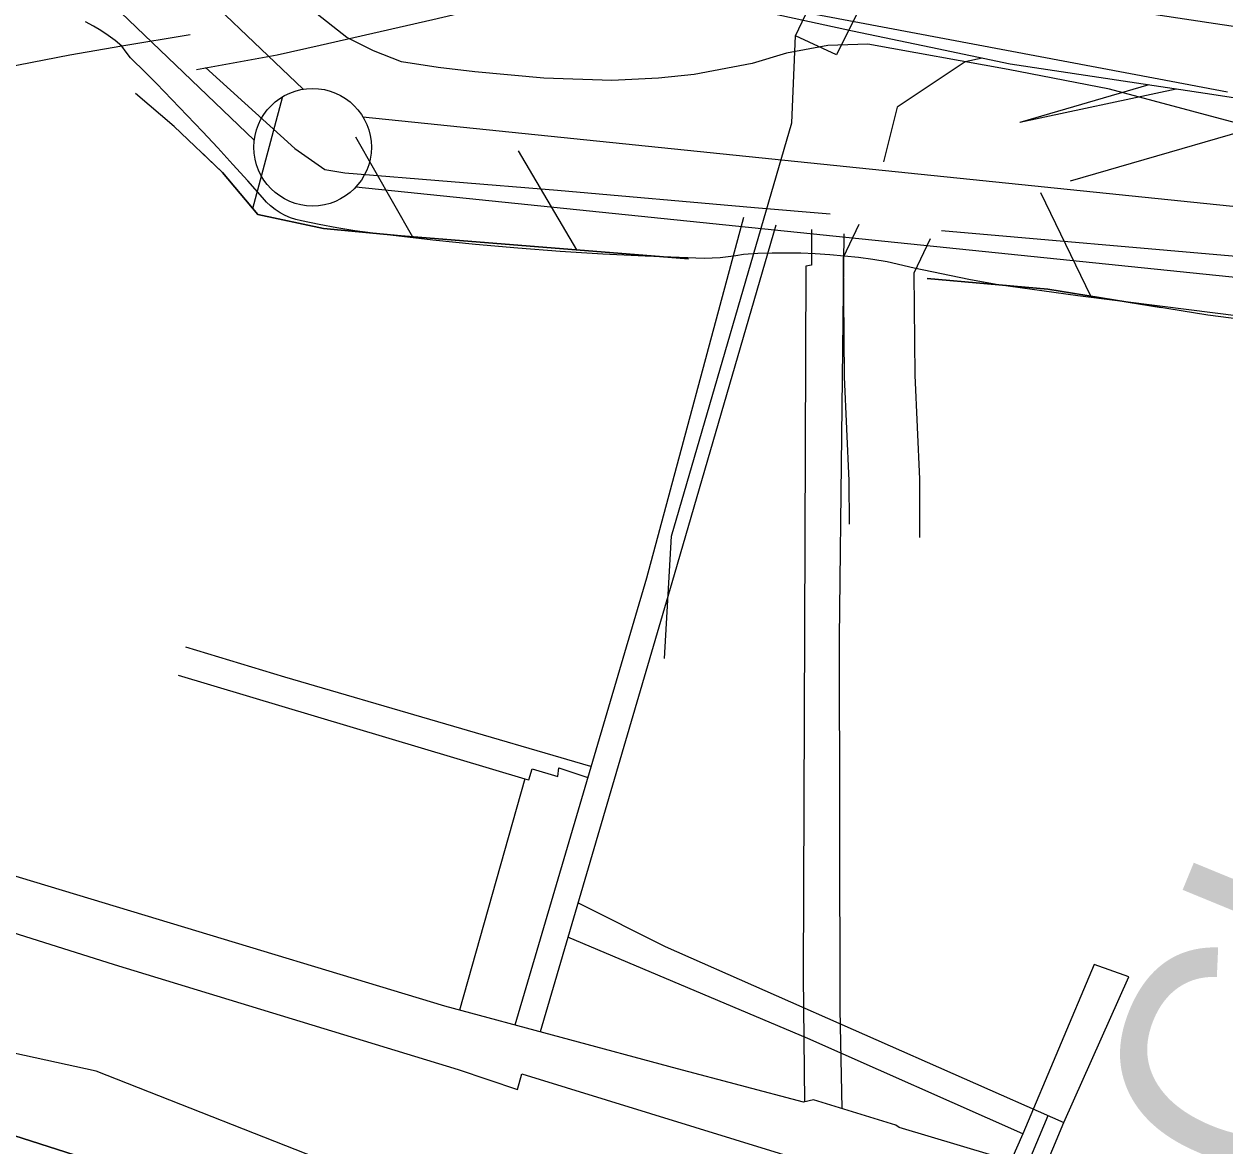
# Model space of a CAD drawing. Extents: x 3704301 to 3742427, y 506229 to 532009.
# Drawn here: x 3710717 to 3711228, y 522495 to 522971 of the extents above; entities that cross this region are included whole.
import ezdxf

# ---------------------------------------------------------------- set-up
doc = ezdxf.new("R2010")
doc.units = 0
for name, color, linetype in [('V-CHAN-DOCK', 7, 'Continuous'), ('V-CHAN-NAID', 7, 'Continuous'), ('V-FLOD-BASE', 7, 'Continuous'), ('V-LEVE-TOET', 7, 'Continuous'), ('V-RIVR-EDGE', 7, 'Continuous'), ('V-ROAD-CNTR', 7, 'Continuous'), ('V-RRAP-FSHR', 7, 'Continuous'), ('V-SITE-OTLN', 7, 'Continuous'), ('V-SURV-LINE', 7, 'Continuous'), ('V-TOPO-DPTH', 7, 'Continuous'), ('V-TOPO-WATR', 7, 'Continuous'), ('V-UTIL-LINE', 7, 'Continuous')]:
    doc.layers.add(name, color=color, linetype=linetype)

msp = doc.modelspace()

# ---------------------------------------------------------------- linework, layer by layer
at = {"layer": 'V-CHAN-DOCK'}
msp.add_lwpolyline([(3711129.34, 522154.28), (3711123.64, 522141.06), (3711232.43, 522094.14), (3711250.67, 522136.44), (3711141.87, 522183.35), (3711134.96, 522167.32), (3711122.42, 522172.69), (3711030.51, 522214.12), (3711042.29, 522238.75), (3711111.49, 522389.42), (3711159.49, 522504.06), (3711187.05, 522566.01), (3711172.4, 522571.22), (3711141.99, 522499.29), (3711082.68, 522364.74), (3711016.33, 522207.93), (3711129.34, 522154.28)], dxfattribs=at)
at = {"layer": 'V-FLOD-BASE'}
for points in [[(3710794.48, 522952.79), (3710832.42, 522918.33), (3710845.22, 522909.37), (3710853.74, 522907.97), (3710944.16, 522900.61), (3711027.94, 522893.24), (3711060.13, 522890.48)], [(3711107.47, 522883.49), (3711234.33, 522872.44), (3711378.71, 522858.11), (3711527.83, 522841.9), (3711643.81, 522828.93), (3711775.41, 522817.89)]]:
    msp.add_lwpolyline(points, dxfattribs=at)
at = {"layer": 'V-LEVE-TOET'}
for points in [[(3711232.39, 522929.2), (3711178.82, 522943.52), (3711135.73, 522951.93), (3711076.08, 522962.67), (3711059.04, 522962.16), (3711041.54, 522958.81), (3711026.87, 522954.51), (3711002.27, 522949.72), (3710987.13, 522948.26), (3710967.26, 522947.27), (3710938.39, 522948.15), (3710909.04, 522950.92), (3710893.42, 522952.77), (3710877.8, 522955.1), (3710865.95, 522959.8), (3710854.58, 522965.46), (3710839.95, 522976.95)], [(3710758.94, 522961.76), (3710756.08, 522964.18), (3710753.09, 522966.43), (3710749.99, 522968.51), (3710746.79, 522970.4), (3710743.49, 522972.12)], [(3711235.02, 522846.87), (3711200.21, 522851.19), (3711165.43, 522855.71), (3711130.68, 522860.44), (3711119.02, 522862.63), (3711107.41, 522864.98), (3711095.83, 522867.47), (3711084.31, 522870.11), (3711078.24, 522871.08), (3711072.15, 522871.9), (3711066.03, 522872.58), (3711059.91, 522873.11), (3711053.77, 522873.5), (3711047.64, 522873.75), (3711041.52, 522873.85), (3711035.41, 522873.8), (3711029.31, 522873.61), (3711023.25, 522873.28), (3711019.98, 522872.66), (3711016.66, 522872.18), (3711013.29, 522871.83), (3711009.88, 522871.62), (3711006.46, 522871.54), (3711003.02, 522871.6), (3710999.59, 522871.8), (3710981.49, 522872.48), (3710963.4, 522873.39), (3710945.32, 522874.54), (3710927.26, 522875.92), (3710909.22, 522877.53), (3710891.2, 522879.37), (3710873.21, 522881.44), (3710865.58, 522882.3), (3710857.96, 522883.33), (3710850.38, 522884.55), (3710842.83, 522885.94), (3710835.33, 522887.5), (3710832.93, 522888.06), (3710830.59, 522888.83), (3710828.33, 522889.8), (3710826.16, 522890.97), (3710824.1, 522892.33), (3710822.17, 522893.86), (3710820.38, 522895.55), (3710818.75, 522897.4), (3710812.44, 522904.5), (3710806.08, 522911.55), (3710799.67, 522918.55), (3710793.21, 522925.49), (3710786.72, 522932.38), (3710780.19, 522939.2), (3710773.62, 522945.96), (3710767.03, 522952.65), (3710764.74, 522954.69), (3710762.61, 522956.9), (3710760.68, 522959.27), (3710758.94, 522961.76)]]:
    msp.add_lwpolyline(points, dxfattribs=at)
at = {"layer": 'V-RIVR-EDGE'}
msp.add_lwpolyline([(3711378.37, 522305.89), (3711210.99, 522350.73), (3711080.79, 522376.27), (3711039.43, 522402.18), (3710998.67, 522426.3), (3710885.9, 522463.2), (3710855.33, 522483.68), (3710747.98, 522525.97), (3710669.98, 522542.97)], dxfattribs=at)
at = {"layer": 'V-ROAD-CNTR'}
for points in [[(3711354.11, 522952.88), (3711311.7, 522958.71), (3711300.05, 522960.37), (3711243.2, 522968.46), (3711226.8, 522970.94), (3711141.96, 522983.75), (3711109.11, 522990.56), (3711075.93, 522997.59), (3711042.78, 523004.79), (3711009.57, 523012.17), (3710982.72, 523017.93), (3710968.39, 523021.13)], [(3711764.31, 522877.95), (3711680.33, 522882.49), (3711618.82, 522888.07), (3711503.05, 522902.02), (3711395.55, 522916.91), (3711367.78, 522920.73), (3711307.54, 522929), (3711295.82, 522930.67), (3711238.85, 522938.78), (3711222.32, 522941.28), (3711136.68, 522954.21), (3711102.95, 522961.19), (3711069.63, 522968.26), (3711036.34, 522975.49), (3711003.17, 522982.86), (3710976.31, 522988.62), (3710961.85, 522991.85)], [(3710790.63, 522951.91), (3710824.99, 522958.2), (3710843.25, 522962.32), (3710891.11, 522973.11), (3710925.79, 522981.28), (3710934.9, 522983.54)], [(3710787.93, 522966.67), (3710758.94, 522961.76), (3710736.84, 522958.03), (3710665.41, 522944.13)], [(3711124.73, 522956.69), (3711117.51, 522955.15), (3711088.64, 522935.88), (3711082.8, 522912.64)], [(3711195.55, 522945.32), (3711140.75, 522929.43)], [(3711207.15, 522943.57), (3711140.75, 522929.43)], [(3711266.93, 522934.78), (3711162.14, 522904.39)], [(3711072.32, 522885.94), (3711065.62, 522871.99), (3711066.04, 522821.17), (3711068.01, 522777), (3711068.1, 522758.48)], [(3711102.68, 522879.86), (3711095.68, 522865.28), (3711096.03, 522821.96), (3711098.01, 522777.74), (3711098.13, 522752.94)]]:
    msp.add_lwpolyline(points, dxfattribs=at)
at = {"layer": 'V-RRAP-FSHR'}
for p, q in [((3710814.57, 522892.8), (3710827.2, 522939.97)), ((3710882.58, 522880.67), (3710858.47, 522923.14)), ((3710952.37, 522875.2), (3710927.62, 522917.3)), ((3711170.9, 522855.51), (3711149.66, 522899.47))]:
    msp.add_line(p, q, dxfattribs=at)
for points in [[(3710999.86, 522871.43), (3710877.71, 522881.13), (3710844.68, 522884.26), (3710816.71, 522890.26), (3710801.74, 522908.08), (3710781.16, 522927.73), (3710764.72, 522941.73)], [(3710791.62, 522917.74), (3710801.74, 522908.08), (3710816.71, 522890.26), (3710844.68, 522884.26), (3710877.71, 522881.13), (3710999.86, 522871.43)], [(3711769.25, 522800.33), (3711635.01, 522806.72), (3711567.58, 522811.49), (3711492.94, 522822.82), (3711395.22, 522828.51), (3711287.87, 522838.8), (3711220.62, 522847.44), (3711152.71, 522858.45), (3711101.34, 522862.97)], [(3711101.34, 522862.97), (3711152.71, 522858.45), (3711200.86, 522850.65)]]:
    msp.add_lwpolyline(points, dxfattribs=at)
at = {"layer": 'V-SITE-OTLN'}
for p, q in [((3711199.82, 522947.74), (3711043.92, 522977.15)), ((3711229.07, 522942.23), (3711199.82, 522947.74))]:
    msp.add_line(p, q, dxfattribs=at)
at = {"layer": 'V-SURV-LINE'}
for points in [[(3710779.19, 522997.87), (3710835.96, 522943.5)], [(3710815.23, 522921.82), (3710758.45, 522976.19)], [(3710861.44, 522931.72), (3711588.72, 522857.05)], [(3711585.65, 522827.21), (3710858.36, 522901.88)]]:
    msp.add_lwpolyline(points, dxfattribs=at)
msp.add_circle((3710840.03, 522918.84), 25, dxfattribs=at)
at = {"layer": 'V-TOPO-DPTH'}
msp.add_lwpolyline([(3709546.39, 523147.71), (3710477.48, 522580.05), (3710480.04, 522578.5), (3710482.59, 522576.95), (3710485.16, 522575.42), (3710487.72, 522573.89), (3710489.16, 522573.03), (3710491.02, 522571.96), (3710492.91, 522570.92), (3710494.82, 522569.95), (3710496.75, 522569), (3710498.97, 522567.96), (3710502.04, 522566.58), (3710505.16, 522565.28), (3710508.31, 522564.11), (3710511.51, 522563.02), (3711540.57, 522233.39)], dxfattribs=at)
at = {"layer": 'V-TOPO-WATR'}
msp.add_lwpolyline([(3711540.57, 522233.39), (3710511.51, 522563.02), (3710508.31, 522564.11), (3710505.16, 522565.28), (3710502.04, 522566.58), (3710498.97, 522567.96), (3710496.75, 522569), (3710494.82, 522569.95), (3710492.91, 522570.92), (3710491.02, 522571.96), (3710489.16, 522573.03), (3710487.72, 522573.89), (3710485.16, 522575.42), (3710482.59, 522576.95), (3710480.04, 522578.5), (3710477.48, 522580.05), (3709546.39, 523147.71)], dxfattribs=at)
at = {"layer": 'V-UTIL-LINE'}
msp.add_line((3710930.24, 522650.28), (3710902.53, 522551.9), dxfattribs=at)
for points in [[(3711274.41, 523584.51), (3711240.96, 523467.35), (3711206.69, 523351.79), (3711171.96, 523229.13), (3711140.04, 523121.15), (3711136.73, 523115.94), (3711103.79, 523040.61), (3711062.81, 522958.17), (3711045.28, 522966.17), (3711098.02, 523077.04), (3711101.99, 523084.72), (3711116.39, 523112.58), (3711122.04, 523125.37), (3711115.88, 523128.67), (3711151.1, 523245.65), (3711186.29, 523370.67), (3711227.16, 523498.55), (3711260.95, 523616), (3711267.58, 523613.65), (3711261.96, 523590.92)], [(3710989.64, 522701.35), (3710992.66, 522753.43), (3711043.74, 522929.26), (3711045.28, 522966.17)], [(3711023.22, 522888.97), (3710981.94, 522735.54), (3710926.05, 522545.54)], [(3711036.95, 522885.69), (3710992.83, 522733.67), (3710936.75, 522542.65)], [(3711052.1, 522883.84), (3711052.14, 522868.69), (3711049.77, 522868.21), (3711049.2, 522713.93), (3711048.6, 522566.27), (3711049.18, 522512.89)], [(3711065.83, 522881.98), (3711063.88, 522710.18), (3711064.25, 522552.11), (3711064.99, 522510.05)], [(3710958.38, 522655.44), (3710828.23, 522693.52), (3710786.08, 522706.2)], [(3711657.29, 522337.72), (3711550.73, 522368.22), (3711545.53, 522366.32), (3711433.29, 522400.12), (3711251.9, 522454.11), (3711155.29, 522482.28), (3711089.46, 522502), (3711088.03, 522502.94), (3711052.99, 522513.75), (3711048.73, 522512.79), (3710995.22, 522526.86), (3710896.24, 522553.6), (3710768.84, 522592.1), (3710657.07, 522625.91), (3710653.28, 522627.32), (3710560.92, 522657.39), (3710556.18, 522658.8), (3710420.73, 522699.17)], [(3710782.79, 522694.36), (3710930.24, 522650.28), (3710931.98, 522649.76), (3710933.39, 522654.49), (3710944.28, 522651.21), (3710944.74, 522654.99), (3710957.01, 522650.78)], [(3710410.53, 522678.96), (3710524.99, 522642.16), (3710549.15, 522634.64), (3710549.15, 522634.64), (3710646.71, 522605.06), (3710650.02, 522604.6), (3710755.64, 522571.25), (3710901.98, 522526.64), (3710927.08, 522518.18), (3710928.96, 522524.81), (3711038.37, 522490.99), (3711136.88, 522459.99), (3711137.35, 522463.31), (3711273.27, 522421.04), (3711416.29, 522383.05), (3711563.11, 522339.38), (3711680.56, 522304.17)], [(3710952.87, 522597.57), (3710989.89, 522578.9), (3711159.49, 522504.06)], [(3711141.99, 522499.29), (3711050.56, 522539.77), (3710948.56, 522582.86)], [(3711152.58, 522506.96), (3711104.63, 522392.43), (3711035.49, 522241.94), (3711020.44, 522210.43), (3711119.41, 522165.82), (3711150.27, 522152.62)]]:
    msp.add_lwpolyline(points, dxfattribs=at)

# ---------------------------------------------------------------- texts
at = {"layer": 'V-CHAN-NAID'}
msp.add_text('CHALMETTE REFI-', height=100, rotation=67.6639, dxfattribs=at).set_placement((3711261.59, 522465.56))

doc.saveas('drawing.dxf')
